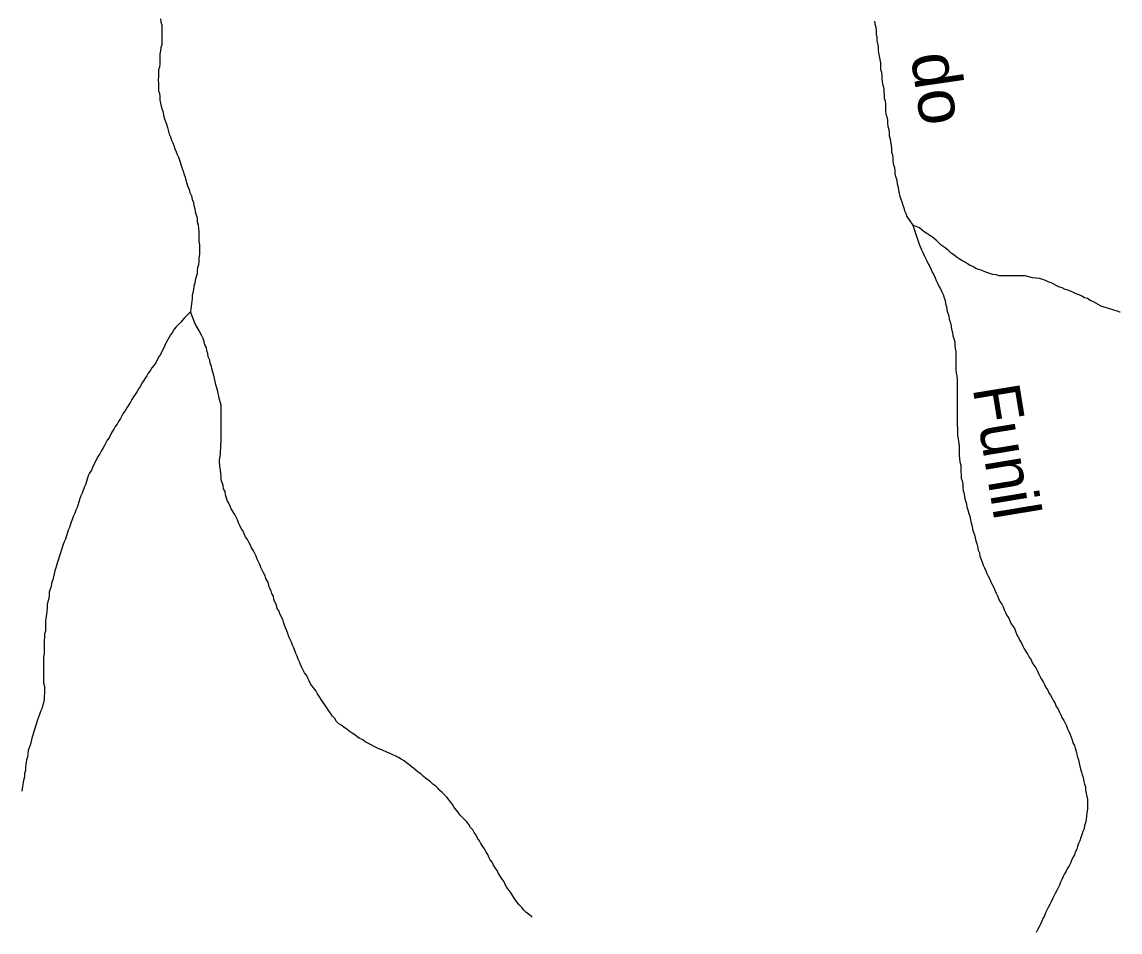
# Model space of a CAD drawing. Extents: x 652.3 to 678, y 7316.9 to 7344.9.
# Drawn here: x 663.09 to 664.968, y 7323.712 to 7325.269 of the extents above; entities that cross this region are included whole.
import ezdxf
from ezdxf.enums import TextEntityAlignment as Align

# ---------------------------------------------------------------- set-up
doc = ezdxf.new("R2010")
doc.units = 0
doc.header["$LTSCALE"] = 0.032
doc.layers.add('61', color=7, linetype='Continuous')
doc.layers.add('7', color=7, linetype='Continuous', lineweight=25)

msp = doc.modelspace()

# ---------------------------------------------------------------- linework, layer by layer
at = {"layer": '7'}
for points in [[(663.3268, 7325.2749), (663.3276, 7325.2693), (663.3291, 7325.2638), (663.3291, 7325.2304), (663.3276, 7325.2256), (663.3268, 7325.22), (663.326, 7325.2144), (663.326, 7325.1977), (663.3252, 7325.1922), (663.3236, 7325.1874), (663.3236, 7325.1762), (663.3228, 7325.1707), (663.3236, 7325.1627), (663.3236, 7325.1516), (663.3252, 7325.1468), (663.326, 7325.1412), (663.326, 7325.1357), (663.3268, 7325.1301), (663.3283, 7325.1253), (663.3299, 7325.1198), (663.3315, 7325.115), (663.3323, 7325.1094), (663.3339, 7325.1038), (663.3355, 7325.0991), (663.3371, 7325.0943), (663.3387, 7325.0887), (663.3419, 7325.0776), (663.3443, 7325.0728), (663.3459, 7325.0672), (663.3482, 7325.0625), (663.3498, 7325.0577), (663.3514, 7325.0521), (663.3538, 7325.0473), (663.3554, 7325.0426), (663.3578, 7325.0378), (663.3594, 7325.033), (663.3642, 7325.0187), (663.3657, 7325.0139), (663.3673, 7325.0084), (663.3689, 7325.0036), (663.3705, 7324.9988), (663.3721, 7324.9932), (663.3737, 7324.9877), (663.3761, 7324.9829), (663.3769, 7324.9773), (663.3801, 7324.9718), (663.3809, 7324.9654), (663.3833, 7324.9606), (663.384, 7324.955), (663.3856, 7324.9503), (663.3864, 7324.9447), (663.388, 7324.9391), (663.3896, 7324.9336), (663.3896, 7324.928), (663.3912, 7324.9216), (663.392, 7324.9161), (663.3928, 7324.9105), (663.3928, 7324.8938), (663.3936, 7324.8882), (663.3936, 7324.8715), (663.3928, 7324.8659), (663.3928, 7324.8596), (663.392, 7324.854), (663.3904, 7324.8492), (663.3896, 7324.8436), (663.3896, 7324.8381), (663.388, 7324.8333), (663.3864, 7324.8277), (663.3856, 7324.8222), (663.384, 7324.8174), (663.3833, 7324.8118), (663.3825, 7324.8063), (663.3809, 7324.8015), (663.3809, 7324.7959), (663.3785, 7324.7736)], [(664.5481, 7325.2709), (664.5489, 7325.2654), (664.5505, 7325.2606), (664.5513, 7325.2542), (664.5513, 7325.2487), (664.5521, 7325.2431), (664.5521, 7325.2375), (664.5537, 7325.2327), (664.5545, 7325.2272), (664.5545, 7325.2216), (664.5553, 7325.216), (664.5561, 7325.2105), (664.5577, 7325.2049), (664.5585, 7325.1993), (664.5585, 7325.1938)], [(664.5585, 7325.1938), (664.5585, 7325.1882), (664.5601, 7325.1834), (664.5609, 7325.1778), (664.5609, 7325.1723), (664.5617, 7325.1667), (664.5625, 7325.1611), (664.5641, 7325.1556), (664.5641, 7325.15), (664.5648, 7325.1444), (664.5648, 7325.1388), (664.5664, 7325.1341), (664.5672, 7325.1285), (664.5672, 7325.1229), (664.5672, 7325.1174), (664.568, 7325.1118), (664.5696, 7325.107), (664.5704, 7325.1015), (664.5704, 7325.0959), (664.5712, 7325.0903), (664.5728, 7325.0855), (664.5736, 7325.08), (664.5736, 7325.0744), (664.5752, 7325.0696), (664.576, 7325.0641), (664.5768, 7325.0585), (664.5776, 7325.0521), (664.5776, 7325.0465), (664.5792, 7325.0418), (664.58, 7325.0362), (664.58, 7325.0306), (664.5808, 7325.0251), (664.5824, 7325.0203), (664.5831, 7325.0147), (664.5831, 7325.0092), (664.5847, 7325.0036), (664.5863, 7324.998), (664.5871, 7324.9924), (664.5887, 7324.9869), (664.5895, 7324.9813), (664.5903, 7324.9757), (664.5919, 7324.971), (664.5935, 7324.9662), (664.5951, 7324.9614), (664.5967, 7324.9558), (664.5983, 7324.9511), (664.5999, 7324.9463), (664.6022, 7324.9415), (664.6038, 7324.9367), (664.6142, 7324.9216)], [(664.9684, 7324.7728), (664.968, 7324.773), (664.9635, 7324.7744), (664.9412, 7324.7816), (664.9364, 7324.7832), (664.9269, 7324.788), (664.9221, 7324.7911), (664.9173, 7324.7927), (664.9126, 7324.7959), (664.9078, 7324.7975), (664.903, 7324.7999), (664.8982, 7324.8023), (664.8935, 7324.8039), (664.8887, 7324.8063), (664.8839, 7324.8086), (664.8791, 7324.8102), (664.8744, 7324.8118), (664.8696, 7324.8142), (664.8648, 7324.8158), (664.8505, 7324.823), (664.8457, 7324.8246), (664.841, 7324.8269), (664.8362, 7324.8285), (664.8306, 7324.8301), (664.825, 7324.8309), (664.8187, 7324.8317), (664.8123, 7324.8333), (664.8059, 7324.8349), (664.7614, 7324.8349), (664.7566, 7324.8365), (664.751, 7324.8373), (664.7455, 7324.8389), (664.7407, 7324.8405), (664.7359, 7324.8421), (664.7311, 7324.8444), (664.7264, 7324.846), (664.7216, 7324.8476), (664.7168, 7324.8508), (664.7121, 7324.8524), (664.7073, 7324.8556), (664.7025, 7324.8588), (664.6977, 7324.8612), (664.693, 7324.8643), (664.6882, 7324.8675), (664.6842, 7324.8707), (664.6794, 7324.8739), (664.6754, 7324.8779), (664.6715, 7324.881), (664.6675, 7324.8842), (664.6627, 7324.8874), (664.6548, 7324.8946), (664.6476, 7324.9009), (664.6428, 7324.9041), (664.6381, 7324.9073), (664.6333, 7324.9105), (664.6293, 7324.9137), (664.6253, 7324.9169), (664.6142, 7324.9216)], [(664.6142, 7324.9216), (664.6245, 7324.889), (664.6285, 7324.8795), (664.6309, 7324.8747), (664.6333, 7324.8699), (664.6357, 7324.8651), (664.6381, 7324.8604), (664.6404, 7324.8556), (664.6428, 7324.8508), (664.6452, 7324.846), (664.6468, 7324.8413), (664.65, 7324.8365), (664.6524, 7324.8317), (664.654, 7324.8269), (664.6564, 7324.8222), (664.6587, 7324.8174), (664.6611, 7324.8126), (664.6635, 7324.8078), (664.6659, 7324.8031), (664.6675, 7324.7975), (664.6691, 7324.7927), (664.6699, 7324.7872), (664.6715, 7324.7824), (664.6723, 7324.776), (664.6739, 7324.7712), (664.6754, 7324.7665), (664.6762, 7324.7609), (664.6778, 7324.7561), (664.6794, 7324.749), (664.6802, 7324.7434), (664.6818, 7324.7378), (664.6826, 7324.7323), (664.6842, 7324.7275), (664.6858, 7324.7219), (664.6858, 7324.7163), (664.6866, 7324.7108), (664.6874, 7324.7052), (664.6874, 7324.6964), (664.6874, 7324.6909), (664.6874, 7324.6853), (664.6874, 7324.6797), (664.6874, 7324.6742), (664.6882, 7324.6686), (664.689, 7324.663), (664.6898, 7324.6575), (664.6898, 7324.6519), (664.6898, 7324.6463), (664.6898, 7324.6407), (664.6898, 7324.6352), (664.6898, 7324.6296), (664.6898, 7324.624), (664.6898, 7324.6185)], [(663.3785, 7324.7736), (663.3673, 7324.7625), (663.361, 7324.7553), (663.3538, 7324.7474), (663.3506, 7324.7434), (663.3474, 7324.7386), (663.3443, 7324.7338), (663.3411, 7324.7291), (663.3363, 7324.7195), (663.3339, 7324.7147), (663.3268, 7324.7004), (663.3236, 7324.6957), (663.3188, 7324.6861), (663.3156, 7324.6813), (663.3124, 7324.6773), (663.3093, 7324.6726), (663.3061, 7324.6686), (663.3037, 7324.6638), (663.3005, 7324.6598), (663.2981, 7324.6551), (663.2949, 7324.6511), (663.2925, 7324.6463), (663.2894, 7324.6415), (663.287, 7324.6368), (663.2838, 7324.632), (663.2806, 7324.628), (663.2782, 7324.6232), (663.2758, 7324.6185)], [(663.5551, 7324.1983), (663.5527, 7324.2031), (663.5511, 7324.2079), (663.5464, 7324.2174), (663.5448, 7324.223), (663.5432, 7324.2278), (663.5408, 7324.2326), (663.5392, 7324.2373), (663.5376, 7324.2421), (663.536, 7324.2469), (663.5312, 7324.2564), (663.5297, 7324.2612), (663.5265, 7324.266), (663.5257, 7324.2715), (663.5209, 7324.2811), (663.5201, 7324.2867), (663.5177, 7324.2914), (663.5161, 7324.2962), (663.5137, 7324.301), (663.5122, 7324.3058), (663.5106, 7324.3113), (663.5074, 7324.3169), (663.5058, 7324.3217), (663.5034, 7324.3265), (663.501, 7324.3312), (663.4986, 7324.336), (663.497, 7324.3408), (663.4946, 7324.3455), (663.4923, 7324.3503), (663.4907, 7324.3551), (663.4859, 7324.3646), (663.4827, 7324.3694), (663.4811, 7324.3742), (663.4779, 7324.379), (663.4756, 7324.3837), (663.4724, 7324.3885), (663.47, 7324.3933), (663.4684, 7324.3981), (663.4652, 7324.4028), (663.4628, 7324.4076), (663.4604, 7324.4124), (663.4588, 7324.4172), (663.4565, 7324.4219), (663.4541, 7324.4267), (663.4477, 7324.4363), (663.4461, 7324.441), (663.4437, 7324.4458), (663.4413, 7324.4506), (663.4382, 7324.4601), (663.4374, 7324.4657), (663.435, 7324.4705), (663.4342, 7324.476), (663.431, 7324.4856), (663.431, 7324.4912), (663.4302, 7324.4967), (663.4294, 7324.5031), (663.4286, 7324.5087), (663.4278, 7324.5182), (663.4286, 7324.5238), (663.4294, 7324.5294), (663.4294, 7324.5349), (663.4302, 7324.5405), (663.4302, 7324.5461), (663.431, 7324.5516), (663.431, 7324.6137), (663.4278, 7324.6232), (663.427, 7324.6288), (663.4254, 7324.6336), (663.4246, 7324.6392), (663.4214, 7324.6487), (663.4206, 7324.6543), (663.4191, 7324.659), (663.4183, 7324.6646), (663.4151, 7324.6742), (663.4143, 7324.6797), (663.4119, 7324.6853), (663.4111, 7324.6909), (663.4087, 7324.6964), (663.4079, 7324.702), (663.4063, 7324.7068), (663.4055, 7324.7124), (663.4031, 7324.7171), (663.4016, 7324.7227), (663.4, 7324.7275), (663.3976, 7324.7323), (663.3928, 7324.7418), (663.3864, 7324.7529), (663.3833, 7324.7601), (663.3785, 7324.7736)], [(663.2758, 7324.6185), (663.2695, 7324.6089), (663.2663, 7324.6041), (663.2631, 7324.6002), (663.2583, 7324.5906), (663.2551, 7324.5858), (663.2528, 7324.5811), (663.2496, 7324.5771), (663.2472, 7324.5723), (663.244, 7324.5675), (663.2392, 7324.558), (663.236, 7324.554), (663.2337, 7324.5492), (663.2313, 7324.5445), (663.2281, 7324.5397), (663.2257, 7324.5349), (663.2233, 7324.5301), (663.2201, 7324.5262), (663.2177, 7324.5214), (663.2106, 7324.5071), (663.209, 7324.5023), (663.2058, 7324.4975), (663.2034, 7324.4927), (663.2018, 7324.4872), (663.1987, 7324.4776), (663.1963, 7324.4729), (663.1931, 7324.4633), (663.1907, 7324.4585), (663.1891, 7324.4538), (663.1859, 7324.4442), (663.1843, 7324.4386), (663.1819, 7324.4339), (663.1804, 7324.4291), (663.178, 7324.4243), (663.1764, 7324.4195), (663.1732, 7324.41), (663.1716, 7324.4044), (663.1692, 7324.3997), (663.1676, 7324.3941), (663.1644, 7324.3845), (663.1621, 7324.3798), (663.1605, 7324.375), (663.1557, 7324.3607), (663.1541, 7324.3559), (663.1525, 7324.3503), (663.1509, 7324.3448), (663.1477, 7324.3352), (663.1461, 7324.3304), (663.1453, 7324.3249), (663.1437, 7324.3201), (663.143, 7324.3145), (663.1406, 7324.3089), (663.1398, 7324.3034), (663.1382, 7324.2986), (663.1366, 7324.2938), (663.1366, 7324.2883), (663.1358, 7324.2827), (663.1342, 7324.2779), (663.1334, 7324.2723), (663.1334, 7324.2668), (663.1326, 7324.2612), (663.1318, 7324.2556), (663.131, 7324.2493), (663.1302, 7324.2437), (663.1302, 7324.227), (663.1286, 7324.2222), (663.1286, 7324.2166), (663.1278, 7324.2111), (663.1278, 7324.1888), (663.127, 7324.1832), (663.127, 7324.1387), (663.1286, 7324.1323), (663.1286, 7324.1212), (663.1278, 7324.1156), (663.1278, 7324.11), (663.127, 7324.1045), (663.1254, 7324.0989), (663.1239, 7324.0941), (663.1215, 7324.0893), (663.1199, 7324.0846), (663.1167, 7324.075), (663.1151, 7324.0694), (663.1103, 7324.0551), (663.1087, 7324.0488), (663.1071, 7324.044), (663.1056, 7324.0384), (663.104, 7324.032), (663.1024, 7324.0273), (663.1008, 7324.0225), (663.1, 7324.0169), (663.0992, 7324.0114), (663.0976, 7324.0066), (663.0968, 7323.9994), (663.096, 7323.9939), (663.096, 7323.9883), (663.0944, 7323.9835), (663.0944, 7323.9779), (663.0928, 7323.9716), (663.0912, 7323.9612), (663.09, 7323.9534), (663.09, 7323.953)], [(664.6898, 7324.6185), (664.6898, 7324.6129), (664.6898, 7324.6073), (664.6898, 7324.6018), (664.6898, 7324.5962), (664.6898, 7324.5906), (664.6898, 7324.585), (664.6898, 7324.5795), (664.6906, 7324.5731), (664.6906, 7324.5675), (664.6906, 7324.562), (664.6914, 7324.5564), (664.6922, 7324.5508), (664.693, 7324.5445), (664.693, 7324.5389), (664.693, 7324.5333), (664.693, 7324.5278), (664.6938, 7324.5222), (664.6945, 7324.5166), (664.6961, 7324.5111), (664.6961, 7324.5055), (664.6961, 7324.4999), (664.6969, 7324.4943), (664.6969, 7324.4888), (664.6985, 7324.484), (664.6993, 7324.4784), (664.6993, 7324.4729), (664.7001, 7324.4673), (664.7017, 7324.4625), (664.7025, 7324.4554), (664.7041, 7324.4498), (664.7057, 7324.445), (664.7065, 7324.4394), (664.7081, 7324.4347), (664.7097, 7324.4283), (664.7113, 7324.4235), (664.7128, 7324.4172), (664.7136, 7324.4116), (664.7152, 7324.4068), (664.716, 7324.4012), (664.7176, 7324.3965), (664.7192, 7324.3917), (664.7208, 7324.3869), (664.7216, 7324.3814), (664.7232, 7324.3766), (664.7248, 7324.3718), (664.7256, 7324.3654), (664.728, 7324.3607), (664.7288, 7324.3551), (664.7311, 7324.3495), (664.7327, 7324.3448), (664.7343, 7324.34), (664.7367, 7324.3352), (664.7391, 7324.3304), (664.7407, 7324.3257), (664.7431, 7324.3209), (664.7455, 7324.3161), (664.7471, 7324.3113), (664.7494, 7324.3066), (664.7526, 7324.3018), (664.7542, 7324.297), (664.7566, 7324.2922), (664.759, 7324.2875), (664.7606, 7324.2827), (664.763, 7324.2779), (664.7662, 7324.2731), (664.7685, 7324.2684), (664.7701, 7324.2636), (664.7725, 7324.2588), (664.7749, 7324.254), (664.7781, 7324.2493), (664.7797, 7324.2445), (664.7821, 7324.2397), (664.7853, 7324.2349), (664.7884, 7324.2302), (664.79, 7324.2254), (664.7916, 7324.2206), (664.7948, 7324.2159), (664.7972, 7324.2111), (664.7996, 7324.2063), (664.802, 7324.2015), (664.8044, 7324.1968), (664.8075, 7324.192), (664.8107, 7324.1872), (664.8131, 7324.1824), (664.8163, 7324.1777), (664.8179, 7324.1729), (664.8211, 7324.1689), (664.8242, 7324.1641), (664.8266, 7324.1594), (664.829, 7324.1546), (664.8314, 7324.1498), (664.8338, 7324.145), (664.837, 7324.1403), (664.8394, 7324.1355), (664.8417, 7324.1307), (664.8449, 7324.1259), (664.8465, 7324.1212), (664.8497, 7324.1172), (664.8521, 7324.1124), (664.8545, 7324.1076)], [(663.9628, 7323.7377), (663.9622, 7323.7382), (663.9609, 7323.7392), (663.9522, 7323.7464), (663.9482, 7323.7504), (663.945, 7323.7544), (663.941, 7323.7583), (663.9378, 7323.7623), (663.9347, 7323.7663), (663.9315, 7323.7711), (663.9283, 7323.7758), (663.9259, 7323.7806), (663.9195, 7323.7886), (663.9164, 7323.7933), (663.9148, 7323.7981), (663.9116, 7323.8029), (663.9052, 7323.8124), (663.9028, 7323.8172), (663.8997, 7323.822), (663.8965, 7323.8268), (663.8941, 7323.8315), (663.8909, 7323.8355), (663.8885, 7323.8403), (663.8869, 7323.8451), (663.8837, 7323.8498), (663.8814, 7323.8546), (663.8782, 7323.8586), (663.875, 7323.8634), (663.8726, 7323.8681), (663.8694, 7323.8729), (663.867, 7323.8777), (663.8638, 7323.8825), (663.8615, 7323.8872), (663.8575, 7323.8912), (663.8543, 7323.896), (663.8511, 7323.9008), (663.8432, 7323.9087), (663.8392, 7323.9127), (663.836, 7323.9175), (663.8328, 7323.9214), (663.8296, 7323.9254), (663.8265, 7323.9302), (663.8233, 7323.935), (663.8169, 7323.9429), (663.8129, 7323.9469), (663.8089, 7323.9509), (663.805, 7323.9541), (663.8018, 7323.958), (663.7978, 7323.962), (663.793, 7323.9652), (663.7891, 7323.9692), (663.7843, 7323.9724), (663.7803, 7323.9756), (663.7763, 7323.9787), (663.7723, 7323.9827), (663.7676, 7323.9859), (663.7636, 7323.9891), (663.7596, 7323.9923), (663.7556, 7323.9954), (663.7517, 7323.9986), (663.7477, 7324.0018), (663.7437, 7324.005), (663.7389, 7324.0082), (663.7342, 7324.0106), (663.7198, 7324.0177), (663.7151, 7324.0193), (663.7055, 7324.0241), (663.7007, 7324.0257), (663.6769, 7324.0376), (663.6729, 7324.0408), (663.6681, 7324.0432), (663.6633, 7324.0464), (663.6594, 7324.0496), (663.6546, 7324.0527), (663.6498, 7324.0559), (663.6458, 7324.0591), (663.6411, 7324.0623), (663.6371, 7324.0655), (663.6323, 7324.0686), (663.6283, 7324.0726), (663.6251, 7324.0774), (663.6212, 7324.0814), (663.6148, 7324.0909), (663.6116, 7324.0957), (663.6021, 7324.11), (663.5989, 7324.1148), (663.5957, 7324.1196), (663.5933, 7324.1243), (663.5869, 7324.1323), (663.5838, 7324.1371), (663.5814, 7324.1419), (663.579, 7324.1466), (663.5766, 7324.1514), (663.5734, 7324.1554), (663.5686, 7324.1649), (663.5663, 7324.1697), (663.5647, 7324.1745), (663.5623, 7324.1792), (663.5607, 7324.184), (663.5583, 7324.1888), (663.5551, 7324.1983)], [(664.8545, 7324.1076), (664.8577, 7324.1029), (664.8593, 7324.0981), (664.8624, 7324.0933), (664.8648, 7324.0885), (664.8672, 7324.0838), (664.8688, 7324.079), (664.872, 7324.0742), (664.8744, 7324.0694), (664.8768, 7324.0647), (664.8784, 7324.0599), (664.8807, 7324.0551), (664.8831, 7324.0503), (664.8847, 7324.0456), (664.8863, 7324.0408), (664.8879, 7324.036), (664.8903, 7324.0313), (664.8919, 7324.0265), (664.8935, 7324.0217), (664.8943, 7324.0161), (664.8959, 7324.0114), (664.8974, 7324.0066), (664.8982, 7324.001), (664.8998, 7323.9962), (664.9006, 7323.9907), (664.9022, 7323.9859), (664.9038, 7323.9811), (664.9054, 7323.9763), (664.9062, 7323.97), (664.9078, 7323.9652), (664.9094, 7323.9604), (664.9094, 7323.9549), (664.9102, 7323.9493), (664.9118, 7323.9445), (664.9126, 7323.939), (664.9126, 7323.9334), (664.9126, 7323.9278), (664.9126, 7323.9222), (664.9118, 7323.9159), (664.911, 7323.9103), (664.9102, 7323.9047), (664.9094, 7323.8992), (664.9078, 7323.8944), (664.907, 7323.8888), (664.9046, 7323.884), (664.903, 7323.8785), (664.9014, 7323.8737), (664.8998, 7323.8681), (664.8974, 7323.8634), (664.8959, 7323.8586), (664.8943, 7323.8538), (664.8919, 7323.849), (664.8903, 7323.8443), (664.8879, 7323.8395), (664.8855, 7323.8347), (664.8839, 7323.8299), (664.8815, 7323.8252), (664.8784, 7323.8212), (664.876, 7323.8164), (664.8736, 7323.8116), (664.8712, 7323.8069), (664.8688, 7323.8021), (664.8664, 7323.7973), (664.8648, 7323.7925), (664.8624, 7323.7878), (664.86, 7323.783), (664.8577, 7323.7782), (664.8553, 7323.7734), (664.8529, 7323.7687), (664.8505, 7323.7639), (664.8481, 7323.7591), (664.8457, 7323.7544), (664.8433, 7323.7496), (664.841, 7323.7448), (664.8394, 7323.74), (664.8362, 7323.7353), (664.8346, 7323.7305), (664.8322, 7323.7257), (664.8298, 7323.7209), (664.8274, 7323.7162), (664.825, 7323.7114)]]:
    msp.add_lwpolyline(points, dxfattribs=at)

# ---------------------------------------------------------------- texts
at = {"layer": '61', "width": 1.05}
msp.add_text('do', height=0.08, rotation=278.318, dxfattribs=at).set_placement((664.6193, 7325.1505), align=Align.CENTER)
at = {"layer": '61'}
msp.add_text('Funil', height=0.08, rotation=279.344, dxfattribs=at).set_placement((664.7349, 7324.5287), align=Align.CENTER)

doc.saveas('drawing.dxf')
